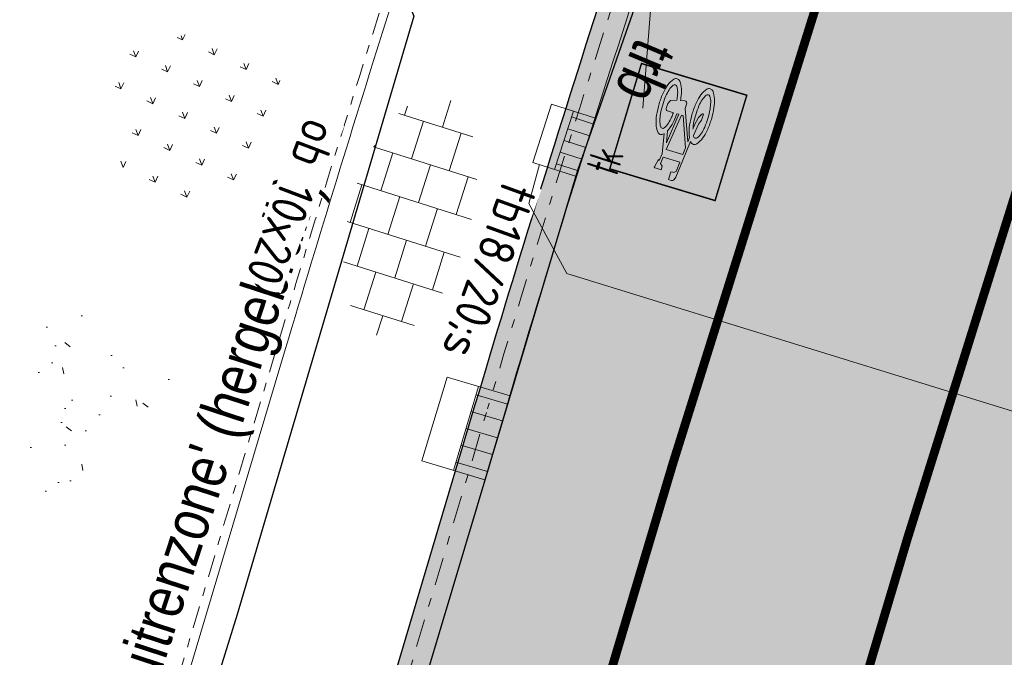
# Model space of a CAD drawing. Header units: metres. Extents: x 111546 to 149831, y 498798 to 507863.
# Tile 914 of 1056: x 111954 to 111966, y 501831 to 501838. Entities that reach past the tile are written whole.
import ezdxf
from ezdxf.enums import TextEntityAlignment as Align

# ---------------------------------------------------------------- set-up
doc = ezdxf.new("R2010")
doc.units = ezdxf.units.M
for name, pattern in [('DASHDOT', [25.4, 12.7, -6.35, 0, -6.35]), ('DASHDOT2', [12.7, 6.35, -3.175, 0, -3.175]), ('JIS_02_0.7', [1.35, 0.75, -0.6]), ('VW-1-1_STREEP', [2, 1, -1])]:
    doc.linetypes.add(name, pattern=pattern)
for name, color, linetype, lineweight in [('2-YY-kolkleiding HWA 125mm', 150, 'Continuous', 15), ('3-nw-arcering-trottoir', 2, 'Continuous', 15), ('3-nw-band-ob 10x20', 7, 'Continuous', 13), ('3-nw-band-ob 10x20-achterkant', 7, 'DASHDOT', 13), ('3-nw-band-trb18-20x20-achterkant-stelspecie', 103, 'DASHDOT2', 15), ('3-nw-band-trb18-20x20-voorkant-stelspecie', 103, 'Continuous', 15), ('3-nw-kolk trottoir', 7, 'Continuous', 13), ('3-nw-text-20-herinrichting', 7, 'Continuous', 15), ('3-vw-kolk-trottoirkolk', 50, 'Continuous', 13), ('4-bs-gras', 253, 'Continuous', 9), ('4-nw-gazon', 7, 'Continuous', 5)]:
    doc.layers.add(name, color=color, linetype=linetype, lineweight=lineweight)
for name, color, linetype in [('3-NW-HV-316010+318010-Afwerken zandbed voor wegfundering en menggranulaat-opp', 20, 'Continuous'), ('3-nw-markering', 7, 'Continuous'), ('3-vw-band-ob 6x20', 30, 'Continuous'), ('3-vw-band-trb-13-15x25', 230, 'Continuous'), ('3-vw-tekst', 3, 'Continuous'), ('3-vw-verkeersbord tekst', 3, 'JIS_02_0.7')]:
    doc.layers.add(name, color=color, linetype=linetype)
doc.layers.add('3-nw-markering-fiets', color=7, linetype='Continuous', lineweight=5, true_color=0xfcfcfc)
doc.layers.add('3-nw-menggranulaat', color=7, linetype='Continuous', lineweight=13, true_color=0xebebeb)
doc.styles.get("Standard").update_dxf_attribs({"font": 'isocp-ie.shx'})
doc.styles.add('veysel', font='isocp-ie.shx', dxfattribs={"height": 0.1})
doc.styles.add('Zaanstad', font='ARIALN.TTF')
doc.styles.add('Zaanstad 1-100 3.5mm', font='ARIALN.TTF', dxfattribs={"height": 0.35})

# ---------------------------------------------------------------- blocks, each defined once
blk = doc.blocks.new('straatkolk_M')
at = {"linetype": 'Continuous'}
for p, q in [((-0.404, 0.475), (-0.569, -0.255)), ((0.569, 0.255), (-0.404, 0.475)), ((0.569, 0.255), (0.404, -0.475)), ((0.404, -0.475), (-0.569, -0.255))]:
    blk.add_line(p, q, dxfattribs=at)
blk = doc.blocks.new('Bestaande trottoirkolk')
for points in [[(-0.4, 0.374), (-0.4, 0.748)], [(-0.2, 0.374), (-0.2, 0.748)], [(0, 0.374), (0, 0.748)], [(0.2, 0.374), (0.2, 0.748)], [(0.4, 0.374), (0.4, 0.748)], [(-0.499, 0.374), (0.499, 0.374)]]:
    blk.add_lwpolyline(points)
at = {"rotation": 12.74062106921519}
blk.add_blockref('straatkolk_M', (0, 0.374), dxfattribs=at)
blk = doc.blocks.new('3-verwijderen')
at = {"linetype": 'Continuous', "lineweight": 13}
blk.add_lwpolyline([(-0.66, 0.34), (0.399, 0.693)], dxfattribs=at)
at = {"linetype": 'Continuous', "lineweight": 13, "style": 'Zaanstad'}
blk.add_attdef('DIAMETER', text='', height=0.5, dxfattribs=at).set_placement((0, 0.56), align=Align.MIDDLE_CENTER)
blk = doc.blocks.new('*U420')
blk.add_line((0.225, 0), (-0.225, 0))
for points in [[(-0.28, -0.262), (-0.28, 0)], [(0, -0.262), (0, 0)], [(-0.14, -0.262), (-0.14, 0)], [(0.14, -0.262), (0.14, 0)], [(0.28, -0.262), (0.28, 0)], [(0.349, -0.262), (-0.349, -0.262)]]:
    blk.add_lwpolyline(points)
at = {"xscale": -0.7000000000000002, "yscale": 0.7000000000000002, "zscale": 0.7000000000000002, "rotation": 347.2593789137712}
blk.add_blockref('straatkolk_M', (0, -0.262), dxfattribs=at)
at = {"linetype": 'DASHDOT', "lineweight": 5, "width": 0.665014}
blk.add_text('tk', height=0.3703, rotation=179.9746, dxfattribs=at).set_placement((0.214, 0.438))
blk = doc.blocks.new('A$Cad01aba3')
h = blk.add_hatch(color=256)
h.paths.add_polyline_path([(0.3367, 1.1162), (0.3221, 1.1162), (0.3221, 1.1162), (0.3074, 1.1162, 0.236068), (0.2928, 1.1016), (0.2855, 1.0796), (0.255, 0.7713, 0.006813), (0.2519, 0.7752, 0.22312), (0.2269, 0.7869, 0.22312), (0.202, 0.7752, 0.090648), (0.17, 0.7183, 0.047451), (0.1532, 0.6486, 0.035374), (0.1464, 0.5527, 0.035374), (0.1532, 0.4569, 0.047451), (0.17, 0.3871, 0.090648), (0.202, 0.3303, 0.22312), (0.2269, 0.3186, 0.22312), (0.2519, 0.3303, 0.090648), (0.2838, 0.3871, 0.047451), (0.3006, 0.4569, 0.035374), (0.3074, 0.5527, 0.035374), (0.3006, 0.6486, 0.047451), (0.2838, 0.7183, 0.038864), (0.2727, 0.7441), (0.2759, 0.7815), (0.3733, 0.5281), (0.3733, 0.4942, 0.544665), (0.3952, 0.4722), (0.4285, 0.4794, 0.008345), (0.4313, 0.4569, 0.047451), (0.4481, 0.3871, 0.090648), (0.48, 0.3303, 0.22312), (0.505, 0.3186, 0.22312), (0.53, 0.3303, 0.090648), (0.5619, 0.3871, 0.047451), (0.5787, 0.4569, 0.035374), (0.5855, 0.5527, 0.035374), (0.5787, 0.6486, 0.047451), (0.5619, 0.7183, 0.090648), (0.53, 0.7752, 0.22312), (0.505, 0.7869, 0.22312), (0.48, 0.7752, 0.006813), (0.4769, 0.7713), (0.4465, 0.9333), (0.4538, 0.9918), (0.4611, 0.9845), (0.4757, 1.0503, 0.548946), (0.4684, 1.0577), (0.4172, 1.0577), (0.4172, 1.0284), (0.4357, 1.0098), (0.4318, 0.9552), (0.2913, 0.9552), (0.2984, 1.0359, -0.281777), (0.3221, 1.0503), (0.3367, 1.0503)])
h.paths.add_polyline_path([(0.4245, 0.8893), (0.3879, 0.5893), (0.3733, 0.5893), (0.2803, 0.8313), (0.2855, 0.8893)], flags=16)
h.paths.add_polyline_path([(0.4391, 0.8381), (0.4583, 0.7423, 0.035986), (0.4481, 0.7183, 0.047451), (0.4313, 0.6486, 0.021905), (0.4255, 0.5893), (0.4099, 0.5893)], flags=16)
h.paths.add_polyline_path([(0.242, 0.7276, -0.01664), (0.2476, 0.7188), (0.2342, 0.6186), (0.2196, 0.582), (0.2196, 0.5381, 0.720759), (0.2269, 0.5308, 0.162278), (0.2342, 0.5381), (0.2489, 0.5674), (0.2635, 0.6405), (0.2662, 0.6706, -0.030907), (0.2738, 0.6279, -0.028874), (0.2781, 0.5527, -0.028874), (0.2738, 0.4775, -0.039407), (0.2631, 0.4234, -0.080527), (0.242, 0.3778, -0.24906), (0.2269, 0.3698, -0.24906), (0.2118, 0.3778, -0.080527), (0.1907, 0.4234, -0.039407), (0.18, 0.4775, -0.028874), (0.1757, 0.5527, -0.028874), (0.18, 0.6279, -0.039407), (0.1907, 0.6821, -0.080527), (0.2118, 0.7276, -0.24906), (0.2269, 0.7357, -0.24906)], flags=16)
h.paths.add_polyline_path([(0.505, 0.7357, -0.24906), (0.5201, 0.7276, -0.080527), (0.5412, 0.6821, -0.039407), (0.5519, 0.6279, -0.028874), (0.5562, 0.5527, -0.028874), (0.5519, 0.4775, -0.039407), (0.5412, 0.4234, -0.080527), (0.5201, 0.3778, -0.24906), (0.505, 0.3698, -0.24906), (0.4899, 0.3778, -0.080527), (0.4688, 0.4234, -0.039407), (0.4581, 0.4775, -0.003097), (0.4572, 0.4856), (0.505, 0.5015), (0.5196, 0.5308), (0.5196, 0.5747, 0.414214), (0.505, 0.5893), (0.4548, 0.5893, -0.014843), (0.4581, 0.6279, -0.039407), (0.4688, 0.6821, -0.080527), (0.4899, 0.7276, -0.24906)], flags=16)
at = {"ltscale": 0.02, "const_width": 0.0118}
blk.add_lwpolyline([(-0.071, 1.1703), (0.8153, 1.1703), (0.8153, 0.284), (-0.071, 0.284)], close=True, dxfattribs=at)
for points in [[(0.255, 0.7713), (0.2855, 1.0796), (0.2928, 1.1016, -0.414214), (0.3221, 1.1162), (0.3367, 1.1162), (0.3367, 1.0503), (0.3221, 1.0503, 0.281777), (0.2984, 1.0359), (0.2913, 0.9552), (0.4318, 0.9552), (0.4357, 1.0098), (0.4172, 1.0284), (0.4172, 1.0577), (0.4684, 1.0577, -0.548946), (0.4757, 1.0503), (0.4611, 0.9845), (0.4538, 0.9918), (0.4465, 0.9333), (0.4769, 0.7713)], [(0.2519, 0.7752, 0.22312), (0.2269, 0.7869, 0.22312), (0.202, 0.7752, 0.090648), (0.17, 0.7183, 0.047451), (0.1532, 0.6486, 0.035374), (0.1464, 0.5527, 0.035374), (0.1532, 0.4569, 0.047451), (0.17, 0.3871, 0.090648), (0.202, 0.3303, 0.22312), (0.2269, 0.3186, 0.22312), (0.2519, 0.3303, 0.090648), (0.2838, 0.3871, 0.047451), (0.3006, 0.4569, 0.035374), (0.3074, 0.5527, 0.035374), (0.3006, 0.6486, 0.047451), (0.2838, 0.7183, 0.038864), (0.2727, 0.7441), (0.2759, 0.7815), (0.3733, 0.5281), (0.3733, 0.4942, 0.544665), (0.3952, 0.4722), (0.4285, 0.4794, 0.008345), (0.4313, 0.4569, 0.047451), (0.4481, 0.3871, 0.090648), (0.48, 0.3303, 0.22312), (0.505, 0.3186, 0.22312), (0.53, 0.3303, 0.090648), (0.5619, 0.3871, 0.047451), (0.5787, 0.4569, 0.035374), (0.5855, 0.5527, 0.035374), (0.5787, 0.6486, 0.047451), (0.5619, 0.7183, 0.090648), (0.53, 0.7752, 0.22312), (0.505, 0.7869, 0.22312), (0.48, 0.7752)]]:
    blk.add_lwpolyline(points, format="xyb")
blk.add_lwpolyline([(0.2803, 0.8313), (0.3733, 0.5893), (0.3879, 0.5893), (0.4245, 0.8893), (0.2855, 0.8893)], close=True)
for points in [[(0.4583, 0.7423, 0.035986), (0.4481, 0.7183, 0.047451), (0.4313, 0.6486, 0.021905), (0.4255, 0.5893), (0.4099, 0.5893), (0.4391, 0.8381)], [(0.2662, 0.6706), (0.2635, 0.6405), (0.2489, 0.5674), (0.2342, 0.5381, -0.162278), (0.2269, 0.5308, -0.720759), (0.2196, 0.5381), (0.2196, 0.582), (0.2342, 0.6186), (0.2476, 0.7188, 0.01664), (0.242, 0.7276, 0.24906), (0.2269, 0.7357, 0.24906), (0.2118, 0.7276, 0.080527), (0.1907, 0.6821, 0.039407), (0.18, 0.6279, 0.028874), (0.1757, 0.5527, 0.028874), (0.18, 0.4775, 0.039407), (0.1907, 0.4234, 0.080527), (0.2118, 0.3778, 0.24906), (0.2269, 0.3698, 0.24906), (0.242, 0.3778, 0.080527), (0.2631, 0.4234, 0.039407), (0.2738, 0.4775, 0.028874), (0.2781, 0.5527, 0.028874), (0.2738, 0.6279, 0.030907)], [(0.5562, 0.5527, 0.028874), (0.5519, 0.6279, 0.039407), (0.5412, 0.6821, 0.080527), (0.5201, 0.7276, 0.24906), (0.505, 0.7357, 0.24906), (0.4899, 0.7276, 0.080527), (0.4688, 0.6821, 0.039407), (0.4581, 0.6279, 0.014843), (0.4548, 0.5893), (0.505, 0.5893, -0.414214), (0.5196, 0.5747), (0.5196, 0.5308), (0.505, 0.5015), (0.4572, 0.4856, 0.003097), (0.4581, 0.4775, 0.039407), (0.4688, 0.4234, 0.080527), (0.4899, 0.3778, 0.24906), (0.505, 0.3698, 0.24906), (0.5201, 0.3778, 0.080527), (0.5412, 0.4234, 0.039407), (0.5519, 0.4775, 0.028874)]]:
    blk.add_lwpolyline(points, format="xyb", close=True)
for centre, start, end in [((0.1123, 0.6594), 38.12736, 39.6888), ((0.6196, 0.6594), 140.3112, 141.87264)]:
    blk.add_arc(centre, 0.1813, start, end)

msp = doc.modelspace()

# ---------------------------------------------------------------- hatches: boundary and pattern name
at = {"layer": '3-nw-arcering-trottoir'}
h = msp.add_hatch(dxfattribs=at)
h.set_pattern_fill('AVH-TEGEL_300X300_HALFST', color=256, scale=1.5, angle=232.43526, style=0, pattern_type=2)
h.set_pattern_definition([(252.458741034, (549094.9785, 242411.10686), (0.07891091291, -0.49688838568), [0.45, -0.45]), (342.45874103, (549094.9785, 242411.10686), (0.13562662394, 0.4290750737), [])])
edge = h.paths.add_edge_path()
edge.add_ellipse((111958.8839, 501835.8792), major_axis=(-0.3673, -1.3578), ratio=0.488545, start_angle=0, end_angle=360)
at = {"layer": '3-nw-menggranulaat', "ltscale": 0.02}
h = msp.add_hatch(color=256, dxfattribs=at)
h.dxf.hatch_style = 1
edge = h.paths.add_edge_path(flags=17)
edge.add_line((111945.4205, 501891.0356), (111945.6729, 501890.794))
edge.add_line((111945.6729, 501890.794), (111945.6874, 501890.807))
edge.add_line((111945.6874, 501890.807), (111945.7046, 501890.8177))
edge.add_line((111945.7046, 501890.8177), (111945.7238, 501890.8259))
edge.add_line((111945.7238, 501890.8259), (111945.7445, 501890.8318))
edge.add_line((111945.7445, 501890.8318), (111945.7662, 501890.8351))
edge.add_line((111945.7662, 501890.8351), (111945.7883, 501890.836))
edge.add_line((111945.7883, 501890.836), (111945.8102, 501890.8344))
edge.add_line((111945.8102, 501890.8344), (111945.8314, 501890.8303))
edge.add_line((111945.8314, 501890.8303), (111945.8513, 501890.8237))
edge.add_line((111945.8513, 501890.8237), (111945.8693, 501890.8145))
edge.add_line((111945.8693, 501890.8145), (111945.8849, 501890.8028))
edge.add_arc((111943.4234, 501888.1077), 3.65, -30.75903, 47.59341, ccw=False)
edge.add_line((111946.56, 501886.241), (111946.396, 501885.9655))
edge.add_line((111946.396, 501885.9655), (111953.9762, 501881.4542))
edge.add_line((111953.9762, 501881.4542), (111958.2826, 501888.69))
edge.add_line((111958.2826, 501888.69), (111956.8741, 501889.9773))
edge.add_line((111956.8741, 501889.9773), (111951.4568, 501894.3664))
edge.add_line((111951.4568, 501894.3664), (111933.3048, 501910.9454))
edge.add_arc((111934.4175, 501912.1637), 1.65, 137.59341, 227.59341, ccw=False)
edge.add_line((111933.1992, 501913.2764), (111952.7546, 501934.6874))
edge.add_line((111952.7546, 501934.6874), (111952.7652, 501934.6999))
edge.add_line((111952.7652, 501934.6999), (111952.7884, 501934.7244))
edge.add_line((111952.7884, 501934.7244), (111958.8189, 501941.3271))
edge.add_arc((111962.9907, 501937.5168), 5.65, 65.58791, 137.59341, ccw=False)
edge.add_line((111965.3258, 501942.6617), (111990.2953, 501931.3286))
edge.add_line((111990.2953, 501931.3286), (111992.5123, 501928.7742))
edge.add_line((111992.5123, 501928.7742), (111996.2832, 501938.3855))
edge.add_line((111996.2832, 501938.3855), (111993.0828, 501937.6602))
edge.add_line((111993.0828, 501937.6602), (111947.8566, 501958.1872))
edge.add_line((111947.8566, 501958.1872), (111944.1829, 501950.2846))
edge.add_line((111944.1829, 501950.2846), (111946.0273, 501949.4554))
edge.add_arc((111943.3152, 501943.3934), 6.641, -41.72574, 65.89655, ccw=False)
edge.add_line((111948.2716, 501938.9734), (111948.2104, 501938.9056))
edge.add_line((111948.2104, 501938.9056), (111948.1767, 501938.8686))
edge.add_line((111948.1767, 501938.8686), (111919.7385, 501908.7564))
edge.add_line((111919.7385, 501908.7564), (111924.5965, 501904.3126))
edge.add_line((111924.5965, 501904.3126), (111926.7841, 501906.8548))
edge.add_line((111926.7841, 501906.8548), (111926.8718, 501906.9396))
edge.add_arc((111927.9845, 501905.4644), 1.8478, 39.9448, 127.02577, ccw=False)
edge.add_line((111929.4011, 501906.6508), (111929.3935, 501906.5287))
edge.add_line((111929.3935, 501906.5287), (111929.4066, 501906.5141))
edge.add_line((111929.4066, 501906.5141), (111929.4175, 501906.497))
edge.add_line((111929.4175, 501906.497), (111929.426, 501906.4777))
edge.add_line((111929.426, 501906.4777), (111929.4321, 501906.4569))
edge.add_line((111929.4321, 501906.4569), (111929.4359, 501906.4352))
edge.add_line((111929.4359, 501906.4352), (111929.4371, 501906.4131))
edge.add_line((111929.4371, 501906.4131), (111929.4359, 501906.3911))
edge.add_line((111929.4359, 501906.3911), (111929.4321, 501906.3699))
edge.add_line((111929.4321, 501906.3699), (111929.4257, 501906.35))
edge.add_line((111929.4257, 501906.35), (111929.4167, 501906.3319))
edge.add_line((111929.4167, 501906.3319), (111929.338, 501906.2428))
edge.add_line((111929.338, 501906.2428), (111945.4205, 501891.0356))
edge = h.paths.add_edge_path()
edge.add_line((111939.0689, 501884.2217), (111923.2649, 501898.6751))
edge.add_line((111923.2649, 501898.6751), (111923.0035, 501899.3073))
edge.add_line((111923.0035, 501899.3073), (111922.989, 501899.2943))
edge.add_line((111922.989, 501899.2943), (111922.9719, 501899.2837))
edge.add_line((111922.9719, 501899.2837), (111922.9527, 501899.2756))
edge.add_line((111922.9527, 501899.2756), (111922.932, 501899.2699))
edge.add_line((111922.932, 501899.2699), (111922.9104, 501899.2666))
edge.add_line((111922.9104, 501899.2666), (111922.8883, 501899.2659))
edge.add_line((111922.8883, 501899.2659), (111922.8665, 501899.2676))
edge.add_line((111922.8665, 501899.2676), (111922.8453, 501899.2718))
edge.add_line((111922.8453, 501899.2718), (111922.8254, 501899.2785))
edge.add_line((111922.8254, 501899.2785), (111922.8074, 501899.2877))
edge.add_line((111922.8074, 501899.2877), (111922.7918, 501899.2994))
edge.add_line((111922.7918, 501899.2994), (111922.7244, 501899.361))
edge.add_arc((111923.7904, 501900.8134), 1.8016, 142.46827, 233.72181, ccw=False)
edge.add_line((111922.3617, 501901.9109), (111924.5902, 501904.3072))
edge.add_line((111924.5902, 501904.3072), (111919.7344, 501908.7519))
edge.add_line((111919.7344, 501908.7519), (111909.1625, 501897.0827))
edge.add_line((111909.1625, 501897.0827), (111913.8523, 501892.7753))
edge.add_line((111913.8523, 501892.7753), (111915.8761, 501894.9148))
edge.add_arc((111917.0874, 501893.8799), 1.5932, 61.0323, 139.48943, ccw=False)
edge.add_line((111917.8591, 501895.2738), (111918.9555, 501894.4073))
edge.add_line((111918.9555, 501894.4073), (111918.9686, 501894.3928))
edge.add_line((111918.9686, 501894.3928), (111918.9794, 501894.3756))
edge.add_line((111918.9794, 501894.3756), (111918.9879, 501894.3564))
edge.add_line((111918.9879, 501894.3564), (111918.9939, 501894.3357))
edge.add_line((111918.9939, 501894.3357), (111918.9976, 501894.314))
edge.add_line((111918.9976, 501894.314), (111918.9988, 501894.2919))
edge.add_line((111918.9988, 501894.2919), (111918.9974, 501894.27))
edge.add_line((111918.9974, 501894.27), (111918.9936, 501894.2488))
edge.add_line((111918.9936, 501894.2488), (111918.9871, 501894.2289))
edge.add_line((111918.9871, 501894.2289), (111918.9781, 501894.2108))
edge.add_line((111918.9781, 501894.2108), (111918.9664, 501894.1952))
edge.add_line((111918.9664, 501894.1952), (111937.2225, 501877.2639))
edge.add_line((111937.2225, 501877.2639), (111937.3506, 501877.4043))
edge.add_line((111937.3506, 501877.4043), (111937.3651, 501877.4173))
edge.add_line((111937.3651, 501877.4173), (111937.3822, 501877.4279))
edge.add_line((111937.3822, 501877.4279), (111937.4014, 501877.4361))
edge.add_line((111937.4014, 501877.4361), (111937.4221, 501877.4419))
edge.add_line((111937.4221, 501877.4419), (111937.4437, 501877.4452))
edge.add_line((111937.4437, 501877.4452), (111937.4658, 501877.446))
edge.add_line((111937.4658, 501877.446), (111937.4876, 501877.4444))
edge.add_line((111937.4876, 501877.4444), (111937.5088, 501877.4403))
edge.add_line((111937.5088, 501877.4403), (111937.5286, 501877.4336))
edge.add_line((111937.5286, 501877.4336), (111937.5466, 501877.4245))
edge.add_line((111937.5466, 501877.4245), (111937.5622, 501877.4128))
edge.add_line((111937.5622, 501877.4128), (111938.7544, 501876.3239))
edge.add_arc((111936.2929, 501873.6289), 3.65, -30.75903, 47.59341, ccw=False)
edge.add_line((111939.4294, 501871.7622), (111938.385, 501870.0074))
edge.add_arc((111935.2485, 501871.8741), 3.65, 245.34011, 329.24097, ccw=False)
edge.add_line((111933.7256, 501868.557), (111929.0206, 501864.0685))
edge.add_arc((111924.456, 501860.7388), 5.65, -42.41791, 36.11015, ccw=False)
edge.add_line((111928.6271, 501856.9276), (111889.9448, 501814.5917))
edge.add_line((111889.9448, 501814.5917), (111889.9191, 501814.5632))
edge.add_line((111889.9191, 501814.5632), (111886.2337, 501810.5301))
edge.add_arc((111888.7069, 501808.2704), 3.35, 137.58209, 197.54111)
edge.add_line((111885.5126, 501807.2607), (111890.1896, 501792.4643))
edge.add_arc((111884.8023, 501790.7615), 5.65, -42.58489, 17.54111, ccw=False)
edge.add_line((111888.9623, 501786.9382), (111860.4469, 501755.9116))
edge.add_line((111860.4469, 501755.9116), (111859.2031, 501754.8538))
edge.add_arc((111856.663, 501757.1884), 3.45, 227.41511, 317.41511, ccw=False)
edge.add_line((111854.3284, 501754.6482), (111853.4568, 501755.1777))
edge.add_line((111853.4568, 501755.1777), (111841.6617, 501766.0181))
edge.add_line((111841.6617, 501766.0181), (111839.7535, 501767.7719))
edge.add_line((111839.7535, 501767.7719), (111835.8964, 501763.5751))
edge.add_line((111835.8964, 501763.5751), (111836.3161, 501763.1893))
edge.add_line((111836.3161, 501763.1893), (111876.9192, 501725.8727))
edge.add_line((111876.9192, 501725.8727), (111896.1196, 501708.2263))
edge.add_line((111896.1196, 501708.2263), (111899.9767, 501712.4231))
edge.add_line((111899.9767, 501712.4231), (111865.4492, 501744.1559))
edge.add_line((111865.4492, 501744.1559), (111865.3726, 501744.498))
edge.add_arc((111868.3838, 501747.7744), 4.45, 137.6472, 227.41511, ccw=False)
edge.add_line((111865.0952, 501750.7724), (111898.3784, 501787.2824))
edge.add_arc((111895.9027, 501789.5392), 3.35, 317.64716, 383.53609)
edge.add_line((111898.974, 501790.877), (111897.9326, 501793.2678))
edge.add_line((111897.9326, 501793.2678), (111893.2508, 501804.0168))
edge.add_arc((111897.6973, 501805.9535), 4.85, 137.58209, 203.53609, ccw=False)
edge.add_line((111894.1169, 501809.225), (111896.1368, 501811.4357))
edge.add_line((111896.1368, 501811.4357), (111933.9229, 501852.7908))
edge.add_arc((111938.094, 501848.9797), 5.65, 58.6164, 137.58209, ccw=False)
edge.add_line((111941.0363, 501853.8031), (111953.1191, 501846.4325))
edge.add_line((111953.1191, 501846.4325), (111956.6082, 501852.1523))
edge.add_line((111956.6082, 501852.1523), (111946.6541, 501858.2243))
edge.add_arc((111949.5965, 501863.0477), 5.65, 149.24097, 238.6164, ccw=False)
edge.add_line((111944.7413, 501865.9373), (111953.9493, 501881.412))
edge.add_line((111953.9493, 501881.412), (111946.3755, 501885.9311))
edge.add_line((111946.3755, 501885.9311), (111945.5156, 501884.4862))
edge.add_arc((111942.3791, 501886.3529), 3.65, 227.59341, 329.24097, ccw=False)
edge.add_line((111939.9176, 501883.6579), (111939.889, 501883.6834))
edge.add_line((111939.889, 501883.6834), (111939.8577, 501883.7108))
edge.add_line((111939.8577, 501883.7108), (111939.7902, 501883.77))
edge.add_line((111939.7902, 501883.77), (111939.7218, 501883.8337))
edge.add_line((111939.7218, 501883.8337), (111939.6895, 501883.8666))
edge.add_line((111939.6895, 501883.8666), (111939.6596, 501883.8999))
edge.add_line((111939.6596, 501883.8999), (111939.6328, 501883.9333))
edge.add_line((111939.6328, 501883.9333), (111939.6101, 501883.9666))
edge.add_line((111939.6101, 501883.9666), (111939.5924, 501883.9996))
edge.add_line((111939.5924, 501883.9996), (111939.5804, 501884.032))
edge.add_line((111939.5804, 501884.032), (111939.5751, 501884.0637))
edge.add_line((111939.5751, 501884.0637), (111939.5772, 501884.0942))
edge.add_line((111939.5772, 501884.0942), (111939.5814, 501884.109))
edge.add_line((111939.5814, 501884.109), (111939.5877, 501884.1235))
edge.add_line((111939.5877, 501884.1235), (111939.5963, 501884.1376))
edge.add_line((111939.5963, 501884.1376), (111939.3596, 501884.0053))
edge.add_line((111939.3596, 501884.0053), (111939.0689, 501884.2217))
edge = h.paths.add_edge_path(flags=17)
edge.add_line((111933.0577, 501869.1111), (111912.895, 501887.549))
edge.add_line((111912.895, 501887.549), (111912.8805, 501887.5359))
edge.add_line((111912.8805, 501887.5359), (111912.8633, 501887.5253))
edge.add_line((111912.8633, 501887.5253), (111912.8441, 501887.517))
edge.add_line((111912.8441, 501887.517), (111912.8234, 501887.5112))
edge.add_line((111912.8234, 501887.5112), (111912.8017, 501887.5079))
edge.add_line((111912.8017, 501887.5079), (111912.7796, 501887.507))
edge.add_line((111912.7796, 501887.507), (111912.7577, 501887.5086))
edge.add_line((111912.7577, 501887.5086), (111912.7366, 501887.5127))
edge.add_line((111912.7366, 501887.5127), (111912.7167, 501887.5193))
edge.add_line((111912.7167, 501887.5193), (111912.6986, 501887.5285))
edge.add_line((111912.6986, 501887.5285), (111912.683, 501887.5402))
edge.add_line((111912.683, 501887.5402), (111912.2714, 501887.9162))
edge.add_arc((111913.4223, 501889.4072), 1.8836, 145.26236, 232.33447, ccw=False)
edge.add_line((111911.8745, 501890.4805), (111913.8494, 501892.7722))
edge.add_line((111913.8494, 501892.7722), (111909.1549, 501897.0744))
edge.add_line((111909.1549, 501897.0744), (111901.8785, 501889.0129))
edge.add_line((111901.8785, 501889.0129), (111928.2662, 501864.9107))
edge.add_arc((111924.456, 501860.7388), 5.65, 37.7584, 47.59468, ccw=False)
edge.add_line((111928.9229, 501864.1984), (111933.6754, 501868.5805))
edge.add_arc((111935.2485, 501871.8741), 3.65, 233.53134, 244.47053, ccw=False)
edge.add_line((111933.079, 501868.9388), (111933.0701, 501868.9465))
edge.add_line((111933.0701, 501868.9465), (111933.0624, 501868.9556))
edge.add_line((111933.0624, 501868.9556), (111933.0558, 501868.9659))
edge.add_line((111933.0558, 501868.9659), (111933.0502, 501868.9772))
edge.add_line((111933.0502, 501868.9772), (111933.0458, 501868.9893))
edge.add_line((111933.0458, 501868.9893), (111933.0424, 501869.0021))
edge.add_line((111933.0424, 501869.0021), (111933.039, 501869.0288))
edge.add_line((111933.039, 501869.0288), (111933.0399, 501869.056))
edge.add_line((111933.0399, 501869.056), (111933.0451, 501869.0822))
edge.add_line((111933.0451, 501869.0822), (111933.0493, 501869.0944))
edge.add_line((111933.0493, 501869.0944), (111933.0545, 501869.1059))
edge.add_line((111933.0545, 501869.1059), (111933.0608, 501869.1163))
edge.add_line((111933.0608, 501869.1163), (111933.0682, 501869.1256))
edge.add_line((111933.0682, 501869.1256), (111933.0577, 501869.1111))
edge = h.paths.add_edge_path()
edge.add_line((111992.5179, 501928.7676), (111994.7292, 501926.2197))
edge.add_line((111994.7292, 501926.2197), (111992.7618, 501920.8852))
edge.add_line((111992.7618, 501920.8852), (111990.9535, 501916.2577))
edge.add_line((111990.9535, 501916.2577), (111987.3966, 501907.1552))
edge.add_line((111987.3966, 501907.1552), (111984.5685, 501905.9622))
edge.add_line((111984.5685, 501905.9622), (111979.6175, 501893.2924))
edge.add_line((111979.6175, 501893.2924), (111980.8658, 501890.4421))
edge.add_line((111980.8658, 501890.4421), (111966.3394, 501853.2677))
edge.add_arc((112199.3326, 501762.2227), 250.15, 158.656294, 158.959504)
edge.add_line((111965.8609, 501852.0335), (111958.2211, 501851.1683))
edge.add_line((111958.2211, 501851.1683), (111956.6509, 501852.1262))
edge.add_line((111956.6509, 501852.1262), (111953.1617, 501846.4064))
edge.add_line((111953.1617, 501846.4064), (111954.801, 501845.4065))
edge.add_line((111954.801, 501845.4065), (111961.2929, 501839.1012))
edge.add_arc((112172.9168, 501770.2756), 222.5345, 161.984141, 163.432257)
edge.add_line((111959.6211, 501833.7311), (111947.8873, 501794.3967))
edge.add_arc((111619.3818, 501892.3933), 342.8107, 334.016078, 343.389614, ccw=False)
edge.add_line((111927.5402, 501742.2014), (111914.6403, 501718.2034))
edge.add_arc((111619.3446, 501892.406), 342.85, 327.803063, 329.462534, ccw=False)
edge.add_line((111909.4717, 501709.7249), (111902.159, 501710.4174))
edge.add_line((111902.159, 501710.4174), (111900.0135, 501712.3893))
edge.add_line((111900.0135, 501712.3893), (111896.1564, 501708.1925))
edge.add_line((111896.1564, 501708.1925), (111898.3692, 501706.1588))
edge.add_line((111898.3692, 501706.1588), (111901.9376, 501698.2777))
edge.add_arc((111620.0913, 501891.8095), 341.8946, 319.976566, 325.524268, ccw=False)
edge.add_line((111881.9079, 501671.9368), (111875.8132, 501664.6874))
edge.add_line((111875.8132, 501664.6874), (111881.8015, 501659.8582))
edge.add_line((111881.8015, 501659.8582), (111887.6852, 501667.154))
edge.add_arc((111619.6416, 501892.2362), 350.0133, 319.979072, 330.881819)
edge.add_line((111925.4195, 501721.9153), (111934.2415, 501738.8209))
edge.add_arc((111619.6416, 501892.2362), 350.0133, 334.00373, 336.636623)
edge.add_line((111940.9568, 501753.4345), (111946.615, 501767.3333))
edge.add_arc((111619.5305, 501892.3164), 350.15, 339.087525, 343.389614)
edge.add_line((111955.069, 501792.2218), (111966.8024, 501831.5546))
edge.add_arc((112199.5184, 501762.133), 242.85, 158.656294, 163.389614, ccw=False)
edge.add_line((111973.3246, 501850.5211), (111996.8969, 501910.8449))
edge.add_line((111996.8969, 501910.8449), (111999.7725, 501918.2039))
edge.add_line((111999.7725, 501918.2039), (112014.2094, 501957.3484))
edge.add_line((112014.2094, 501957.3484), (112017.327, 501965.8015))
edge.add_line((112017.327, 501965.8015), (112023.9953, 501969.4553))
edge.add_line((112023.9953, 501969.4553), (112025.9918, 501974.4606))
edge.add_line((112025.9918, 501974.4606), (112023.5855, 501976.2269))
edge.add_line((112023.5855, 501976.2269), (112024.3517, 501978.5545))
edge.add_line((112024.3517, 501978.5545), (112022.3088, 501979.3064))
edge.add_line((112022.3088, 501979.3064), (112022.8152, 501980.6823))
edge.add_line((112022.8152, 501980.6823), (112015.7803, 501983.2979))
edge.add_line((112015.7803, 501983.2979), (112012.7309, 501975.0297))
edge.add_line((112012.7309, 501975.0297), (111999.4836, 501939.1108))
edge.add_line((111999.4836, 501939.1108), (111996.2923, 501938.3876))
edge.add_line((111996.2923, 501938.3876), (111992.5179, 501928.7676))
edge = h.paths.add_edge_path()
edge.add_line((112022.6664, 501569.4539), (112021.9525, 501567.8914))
edge.add_arc((112022.5437, 501567.6213), 0.65, 155.44535, 245.26702)
edge.add_line((112022.2718, 501567.0309), (112030.4099, 501563.2821))
edge.add_arc((112030.6818, 501563.8725), 0.65, 245.26702, 335.61275)
edge.add_line((112031.2738, 501563.6041), (112031.7526, 501564.6357))
edge.add_line((112031.7526, 501564.6357), (112037.7391, 501577.621))
edge.add_line((112037.7391, 501577.621), (112039.5258, 501581.518))
edge.add_line((112039.5258, 501581.518), (112043.4029, 501579.7321))
edge.add_line((112043.4029, 501579.7321), (112042.2053, 501577.1324))
edge.add_arc((112042.7957, 501576.8604), 0.65, 155.26702, 244.8963)
edge.add_line((112042.5199, 501576.2718), (112043.6841, 501575.7264))
edge.add_line((112043.6841, 501575.7264), (112037.3742, 501562.0284))
edge.add_line((112037.3742, 501562.0284), (112036.9034, 501561.0065))
edge.add_arc((112037.4938, 501560.7346), 0.65, 155.26702, 245.26702)
edge.add_line((112037.2219, 501560.1442), (112070.2963, 501544.9086))
edge.add_line((112070.2963, 501544.9086), (112090.0758, 501535.7972))
edge.add_line((112090.0758, 501535.7972), (112106.9799, 501528.0104))
edge.add_line((112106.9799, 501528.0104), (112102.6804, 501518.6766))
edge.add_line((112102.6804, 501518.6766), (112096.6219, 501521.4671))
edge.add_line((112096.6219, 501521.4671), (112098.0341, 501524.5333))
edge.add_line((112098.0341, 501524.5333), (112072.1423, 501536.474))
edge.add_line((112072.1423, 501536.474), (112068.2561, 501528.0329))
edge.add_line((112068.2561, 501528.0329), (112094.1523, 501516.1055))
edge.add_line((112094.1523, 501516.1055), (112096.6009, 501521.4217))
edge.add_line((112096.6009, 501521.4217), (112102.6595, 501518.6312))
edge.add_line((112102.6595, 501518.6312), (112097.7794, 501508.0373))
edge.add_line((112097.7794, 501508.0373), (112065.7267, 501522.8023))
edge.add_line((112065.7267, 501522.8023), (112072.124, 501536.69))
edge.add_line((112072.124, 501536.69), (112023.5558, 501559.0627))
edge.add_arc((112021.6103, 501554.8393), 4.65, 65.26702, 155.26702)
edge.add_line((112017.3868, 501556.7848), (112004.8207, 501529.5055))
edge.add_line((112004.8207, 501529.5055), (111991.5629, 501500.7245))
edge.add_line((111991.5629, 501500.7245), (111991.191, 501493.9811))
edge.add_line((111991.191, 501493.9811), (111981.4392, 501500.8561))
edge.add_line((111981.4392, 501500.8561), (111985.3353, 501503.2189))
edge.add_line((111985.3353, 501503.2189), (111995.4999, 501525.2871))
edge.add_line((111995.4999, 501525.2871), (112013.4446, 501564.2406))
edge.add_line((112013.4446, 501564.2406), (112022.0681, 501582.9609))
edge.add_line((112022.0681, 501582.9609), (112027.6993, 501580.3669))
edge.add_line((112027.6993, 501580.3669), (112027.4871, 501579.9062))
edge.add_line((112027.4871, 501579.9062), (112022.6664, 501569.4539))
at = {"layer": '4-bs-gras'}
h = msp.add_hatch(dxfattribs=at)
h.set_pattern_fill('AGR-KRUIDEN', color=256, scale=0.04, pattern_type=2)
h.set_pattern_definition([(110.0468, (111934.99065, 501825.29673), (-0.3626612, 0.1687508), [0.075, -0.4906854]), (65.0468, (111934.99065, 501825.29673), (-0.362661, 0.168751), [0.075, -0.325]), (155.0468, (111934.99065, 501825.29673), (-0.168751, -0.362661), [0.075, -0.325])])
h.paths.add_polyline_path([(111957.4066, 501837.4915), (111956.6897, 501838.0836), (111956.035, 501837.8447), (111955.4618, 501837.8397), (111955.4706, 501836.829), (111955.7716, 501836.0041), (111956.7017, 501836.0606), (111957.137, 501836.5659), (111957.3236, 501836.7663)])
at = {"layer": '4-nw-gazon', "ltscale": 0.1}
h = msp.add_hatch(dxfattribs=at)
h.set_pattern_fill('AGR-GRAS_GAZON', color=256, scale=0.5, angle=-46.148, pattern_type=2)
h.set_pattern_definition([(308.76637, (112555.6338, 501104.5031), (0.9624805, 0.0527809), [0, -0.76, 0, -0.85, 0, -0.8125]), (278.76637, (112555.6338, 501104.5031), (1.4302849, -0.8534867), [0, -0.41, 0, -0.685, 0, -0.2625]), (238.76637, (112555.6202, 501105.1179), (0.037241, -1.5566281), [0, -0.25, 0, -0.9, 0, -1.175]), (228.76637, (112555.6202, 501105.1179), (0.4719491, -1.4929976), [0, -0.125, 0, -0.59, 0, -0.675]), (322.26637, (112557.5103, 501105.8149), (0.8731955, 0.27140796), [0.075, -1.04775]), (281.26637, (112553.7012, 501105.73066), (0.83706867, -0.3680336), [0.075, -1.04775])])
edge = h.paths.add_edge_path()
edge.add_arc((111955.016, 501833.755), 1.1599, 0, 360)

# ---------------------------------------------------------------- linework, layer by layer
at = {"layer": '3-nw-band-ob 10x20', "ltscale": 0.02}
msp.add_lwpolyline([(111945.7316, 501795.0414), (111957.465, 501834.3743, -0.0039777), (111958.6436, 501838.2132, -0.0039777)], format="xyb", dxfattribs=at)
at = {"layer": '3-nw-band-ob 10x20-achterkant', "ltscale": 0.02}
msp.add_lwpolyline([(111945.6358, 501795.07), (111957.3692, 501834.4029, -0.0039233), (111958.5317, 501838.191, -0.0039233)], format="xyb", dxfattribs=at)
at = {"layer": '3-nw-band-trb18-20x20-achterkant-stelspecie', "ltscale": 0.05}
msp.add_lwpolyline([(111939.0701, 501768.2016, 0.0200487), (111948.0315, 501794.3553), (111959.7649, 501833.6882, -0.0058586), (111961.3093, 501838.6654, -0.0058586)], format="xyb", dxfattribs=at)
at = {"layer": '3-nw-band-trb18-20x20-voorkant-stelspecie'}
msp.add_lwpolyline([(111939.2529, 501768.1296, 0.0201788), (111948.2231, 501794.2982), (111959.9565, 501833.631, -0.0075195), (111961.506, 501838.6014)], format="xyb", dxfattribs=at)
at = {"layer": '3-NW-HV-316010+318010-Afwerken zandbed voor wegfundering en menggranulaat-opp'}
msp.add_lwpolyline([(112022.8152, 501980.6823), (112015.7803, 501983.2979), (112012.7309, 501975.0297), (111999.4836, 501939.1108), (111996.2923, 501938.3876), (111992.5179, 501928.7676), (111994.7292, 501926.2197), (111992.7618, 501920.8852), (111990.9535, 501916.2577), (111987.3966, 501907.1552), (111984.5685, 501905.9622), (111979.6175, 501893.2924), (111980.8658, 501890.4421), (111966.3394, 501853.2677, 0.001323), (111965.8609, 501852.0335), (111958.2211, 501851.1683), (111956.6509, 501852.1262), (111953.1617, 501846.4064), (111954.801, 501845.4065), (111961.0159, 501838.2435, 0.0053062), (111959.6211, 501833.7311), (111947.8873, 501794.3967, -0.0409226)], format="xyb", dxfattribs=at)
at = {"layer": '3-nw-markering', "linetype": 'VW-1-1_STREEP', "const_width": 0.1, "flags": 128}
for points in [[(111882.0384, 501668.4378), (111883.7075, 501670.4257, 0.1024983), (111950.1397, 501793.7265), (111961.8731, 501833.0593, -0.0206559), (111968.5282, 501852.4124), (111994.9588, 501920.0509), (112008.7605, 501957.4729)], [(111884.2225, 501666.6038), (111885.8705, 501668.6474, 0.1025141), (111952.817, 501792.8935), (111964.5504, 501832.2264, -0.0206559), (111971.1358, 501851.3764), (111997.5754, 501919.0382), (112011.3989, 501956.5192)]]:
    msp.add_lwpolyline(points, format="xyb", dxfattribs=at)
at = {"layer": '3-vw-band-ob 6x20', "ltscale": 0.05}
msp.add_lwpolyline([(111954.082, 501843.453), (111955.388, 501842.748), (111957.585, 501841.53), (111958.924, 501838.158), (111956.913, 501831.345), (111955.002, 501825.196), (111952.266, 501816.234), (111949.351, 501806.238), (111946.947, 501798.118), (111943.18, 501785.852), (111940.682, 501778.263), (111937.607, 501769.676), (111919.184, 501786.11), (111915.979, 501788.906)], dxfattribs=at)
at = {"layer": '3-vw-band-trb-13-15x25', "ltscale": 0.1}
msp.add_lwpolyline([(111961.5957, 501838.712), (111960.787, 501836.399), (111957.218, 501824.465), (111954.562, 501815.749), (111952.479, 501808.606), (111948.927, 501796.566), (111945.363, 501785.114), (111942.533, 501776.515), (111939.32, 501767.579), (111938.596, 501765.702), (111936.276, 501760.119), (111934.403, 501755.816), (111932.789, 501752.434)], dxfattribs=at)

# ---------------------------------------------------------------- block references
at = {"layer": '3-nw-kolk trottoir', "ltscale": 0.05, "rotation": 252.1306668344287}
msp.add_blockref('*U420', (111960.8849, 501836.6627), dxfattribs=at)
at = {"layer": '3-nw-markering-fiets', "xscale": 1.413164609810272, "yscale": 1.413164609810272, "zscale": 1.413164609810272, "rotation": 163.2373258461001}
msp.add_blockref('A$Cad01aba3', (111962.7364, 501837.6703), dxfattribs=at)
at = {"layer": '3-vw-kolk-trottoirkolk', "rotation": 253.3501004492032}
msp.add_blockref('Bestaande trottoirkolk', (111959.1603, 501833.5716), dxfattribs=at)
at = {"layer": '3-vw-tekst', "rotation": 247.1309332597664}
msp.add_blockref('3-verwijderen', (111961.0505, 501837.7473), dxfattribs=at).add_auto_attribs({'DIAMETER': 'trb'})

# ---------------------------------------------------------------- texts
at = {"layer": '3-vw-verkeersbord tekst', "char_height": 0.5, "attachment_point": 7, "line_spacing_factor": 0.63, "style": 'Zaanstad 1-100 3.5mm'}
for s, width, insert, rotation in [('\\A1;A01-30-ZE(hergebruik)', 4.409154, (111954.7279, 501844.1456), 246.95064), ("\\A1;bord 'uitrenzone' (hergebruik)", 8.780578, (111955.6989, 501829.1256), 71.89617)]:
    msp.add_mtext_dynamic_manual_height_columns(s, width=width, gutter_width=4.5, heights=[0], dxfattribs=dict(at, insert=insert, rotation=rotation))

# ---------------------------------------------------------------- next in the draw order: texts
at = {"layer": '3-nw-text-20-herinrichting', "color": 0, "char_height": 0.408319, "attachment_point": 7, "style": 'veysel', "bg_fill": 3, "box_fill_scale": 1.1, "bg_fill_color": 9, "bg_fill_true_color": 13158600, "bg_fill_transparency": 0}
for s, insert, rotation in [('\\A1;ob 10x20', (111957.6985, 501837.0276), 249.22897), ('\\A1;{\\C256;tb18/20;s}', (111959.9135, 501836.3086), 250.09801)]:
    msp.add_mtext(s, dxfattribs=dict(at, insert=insert, rotation=rotation))

# ---------------------------------------------------------------- next in the draw order: linework, layer by layer
at = {"layer": '2-YY-kolkleiding HWA 125mm', "ltscale": 0.06}
msp.add_lwpolyline([(111960.3543, 501836.467), (111960.2346, 501836.0257), (111960.6654, 501835.2259), (111968.5335, 501832.8008)], dxfattribs=at)

doc.saveas('drawing.dxf')
